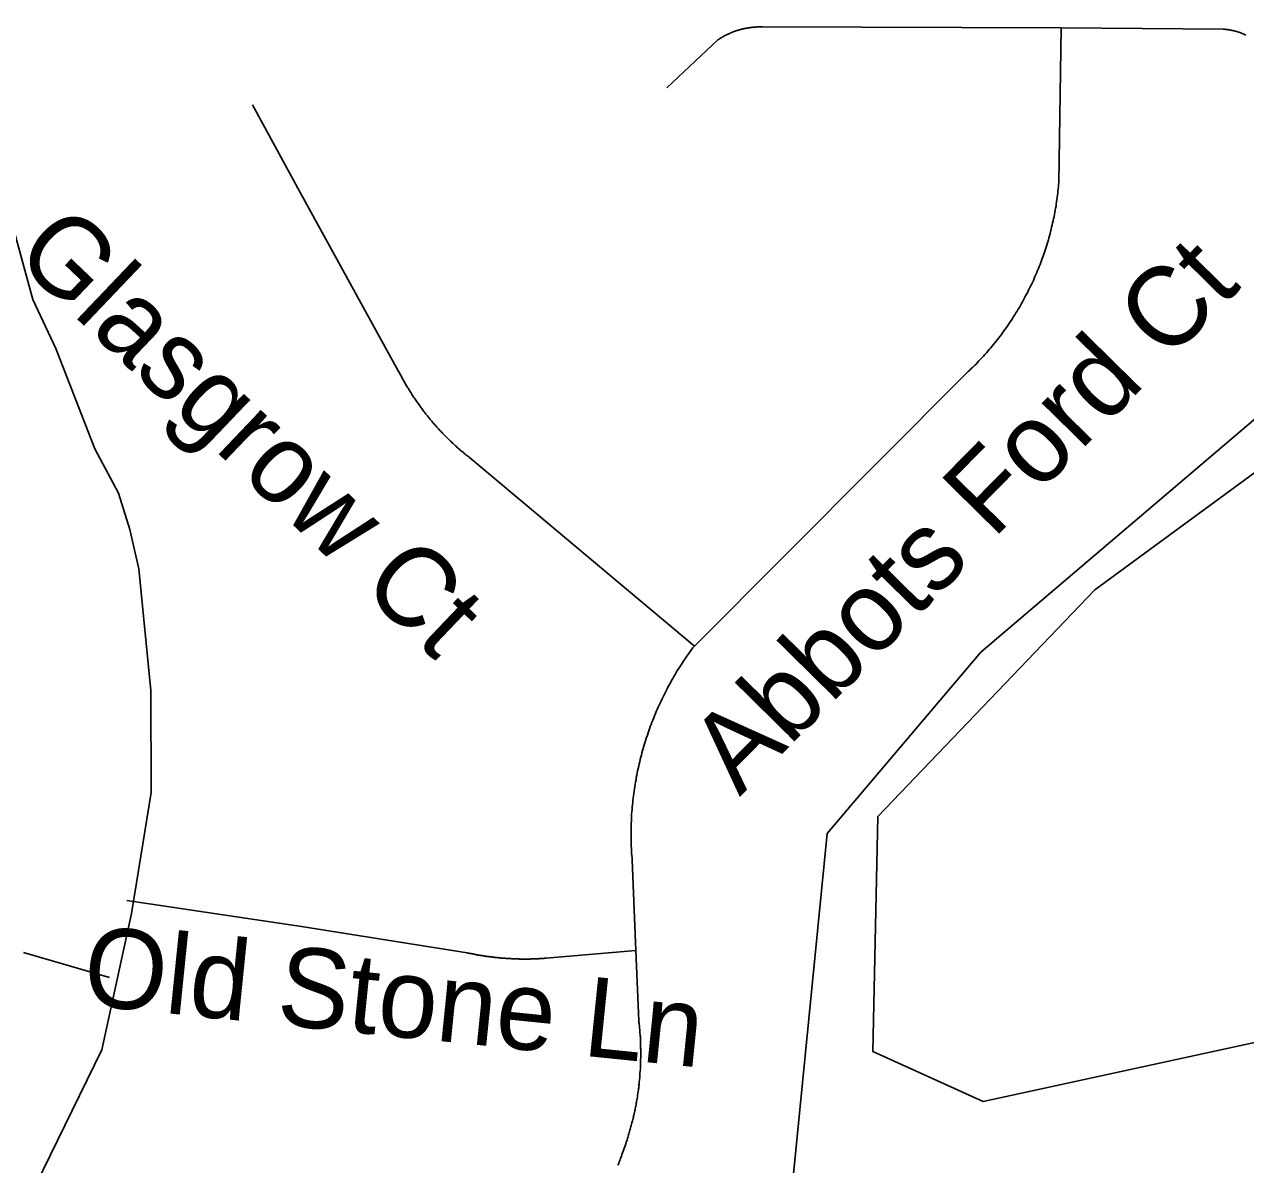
# Model space of a CAD drawing. Extents: x 1268485 to 1426702, y 514839 to 616766.
# Drawn here: x 1373780 to 1374786, y 550393 to 551333 of the extents above; entities that cross this region are included whole.
import ezdxf

# ---------------------------------------------------------------- set-up
doc = ezdxf.new("R2010")
doc.units = 0
for name, color, linetype in [('Old_Level_10', 7, 'Continuous'), ('Old_Level_32', 7, 'Continuous'), ('Old_Level_35', 7, 'Continuous'), ('Old_Level_48', 7, 'Continuous'), ('Old_Level_49', 7, 'Continuous'), ('Old_Level_59', 7, 'Continuous'), ('Prop Roadway Bridge', 7, 'Continuous')]:
    doc.layers.add(name, color=color, linetype=linetype)

msp = doc.modelspace()

# ---------------------------------------------------------------- linework, layer by layer
at = {"layer": 'Old_Level_32'}
msp.add_lwpolyline([(1373522.144, 549906.935), (1373535.805, 549928.883), (1373635.558, 550102.958), (1373739.638, 550276.221), (1373843.422, 550488.157), (1373867.884, 550600.316), (1373871.99, 550625.572), (1373884.1, 550700.037), (1373883.792, 550784.082), (1373873.806, 550884.33), (1373866.455, 550916.693), (1373857.054, 550946.696), (1373837.783, 550983.301), (1373805.633, 551065.987), (1373786.438, 551106.393), (1373751.014, 551235.166), (1373718.425, 551593.991), (1373710.724, 551724.219)], dxfattribs=at)
at = {"layer": 'Old_Level_35'}
for p, q in [((1374634.001, 551330.253), (1374388.143, 551331.021)), ((1374632.155, 551202.864), (1374634.001, 551330.253)), ((1374767.592, 551329.125), (1374634.001, 551330.253)), ((1374351.029, 551320.205), (1374309.096, 551280.886)), ((1374331.754, 550820.801), (1374557.516, 551046.922)), ((1374146.489, 550976.025), (1374331.754, 550820.801)), ((1374283.464, 550569.817), (1374280.491, 550644.456)), ((1374209.543, 550563.511), (1374283.464, 550569.817)), ((1374286.027, 550511.941), (1374283.464, 550569.817))]:
    msp.add_line(p, q, dxfattribs=at)
for points in [[(1374388.143, 551331.021), (1374387.733, 551331.021), (1374387.426, 551331.021), (1374387.015, 551331.021), (1374386.503, 551331.021), (1374386.093, 551331.021), (1374385.785, 551331.021), (1374385.375, 551331.021), (1374384.965, 551331.021), (1374384.657, 551331.021), (1374384.145, 551331.021), (1374383.735, 551330.919), (1374383.325, 551330.919), (1374383.017, 551330.919), (1374382.607, 551330.868), (1374382.299, 551330.868), (1374381.787, 551330.868), (1374381.377, 551330.816), (1374380.966, 551330.816), (1374380.659, 551330.765), (1374380.249, 551330.765), (1374379.839, 551330.663), (1374379.326, 551330.611), (1374379.018, 551330.611), (1374378.608, 551330.56), (1374378.301, 551330.509), (1374377.891, 551330.458), (1374377.481, 551330.355), (1374377.173, 551330.304), (1374376.66, 551330.304), (1374376.25, 551330.253), (1374375.84, 551330.15), (1374375.533, 551330.048), (1374375.122, 551329.996), (1374374.712, 551329.945), (1374374.405, 551329.894), (1374373.892, 551329.791), (1374373.482, 551329.74), (1374373.174, 551329.638), (1374372.764, 551329.586), (1374372.354, 551329.483), (1374372.047, 551329.381), (1374371.637, 551329.33), (1374371.226, 551329.176), (1374370.919, 551329.125), (1374370.509, 551329.023), (1374370.099, 551328.868), (1374369.791, 551328.817), (1374369.278, 551328.663), (1374368.868, 551328.561), (1374368.458, 551328.51), (1374368.151, 551328.356), (1374367.741, 551328.253), (1374367.33, 551328.151), (1374367.023, 551327.997), (1374366.613, 551327.895), (1374366.203, 551327.741), (1374365.895, 551327.638), (1374365.485, 551327.485), (1374365.075, 551327.382), (1374364.767, 551327.228), (1374364.357, 551327.125), (1374364.05, 551326.92), (1374363.64, 551326.818), (1374363.229, 551326.664), (1374362.922, 551326.51), (1374362.512, 551326.357), (1374362.102, 551326.254), (1374361.897, 551326.049), (1374361.487, 551325.947), (1374361.076, 551325.742), (1374360.769, 551325.639), (1374360.359, 551325.434), (1374360.051, 551325.229), (1374359.641, 551325.127), (1374359.231, 551324.921), (1374358.923, 551324.767), (1374358.616, 551324.562), (1374358.206, 551324.46), (1374357.898, 551324.255), (1374357.488, 551324.05), (1374357.078, 551323.896), (1374356.77, 551323.691), (1374356.463, 551323.486), (1374356.155, 551323.332), (1374355.745, 551323.127), (1374355.335, 551322.922), (1374355.027, 551322.768), (1374354.72, 551322.563), (1374354.412, 551322.307), (1374354.002, 551322.102), (1374353.797, 551321.948), (1374353.387, 551321.691), (1374352.977, 551321.486), (1374352.669, 551321.333), (1374352.362, 551321.076), (1374351.952, 551320.871), (1374351.644, 551320.615), (1374351.336, 551320.461), (1374351.029, 551320.205)], [(1374786.149, 551324.306), (1374785.739, 551324.511), (1374785.534, 551324.614), (1374785.124, 551324.819), (1374784.714, 551324.921), (1374784.509, 551325.075), (1374784.099, 551325.177), (1374783.791, 551325.382), (1374783.484, 551325.485), (1374783.176, 551325.639), (1374782.766, 551325.742), (1374782.458, 551325.895), (1374782.151, 551325.998), (1374781.741, 551326.1), (1374781.331, 551326.254), (1374781.126, 551326.357), (1374780.715, 551326.51), (1374780.408, 551326.613), (1374779.998, 551326.664), (1374779.793, 551326.818), (1374779.383, 551326.92), (1374778.973, 551327.075), (1374778.665, 551327.125), (1374778.357, 551327.228), (1374778.05, 551327.33), (1374777.64, 551327.433), (1374777.23, 551327.587), (1374776.922, 551327.638), (1374776.512, 551327.69), (1374776.204, 551327.792), (1374775.897, 551327.895), (1374775.487, 551327.946), (1374775.077, 551328.048), (1374774.769, 551328.151), (1374774.359, 551328.202), (1374774.154, 551328.253), (1374773.744, 551328.305), (1374773.334, 551328.356), (1374773.026, 551328.458), (1374772.616, 551328.51), (1374772.206, 551328.561), (1374771.898, 551328.612), (1374771.591, 551328.663), (1374771.283, 551328.766), (1374770.873, 551328.817), (1374770.463, 551328.817), (1374770.155, 551328.868), (1374769.745, 551328.92), (1374769.335, 551328.92), (1374769.028, 551329.023), (1374768.72, 551329.073), (1374768.412, 551329.073), (1374768.002, 551329.125), (1374767.592, 551329.125)], [(1373967.479, 551266.738), (1374006.541, 551195.072), (1374087.742, 551047.691)], [(1374557.516, 551046.922), (1374558.747, 551048.204), (1374559.977, 551049.434), (1374561.207, 551050.664), (1374562.643, 551051.945), (1374563.873, 551053.176), (1374565.103, 551054.509), (1374566.231, 551055.739), (1374567.461, 551057.072), (1374568.794, 551058.354), (1374570.024, 551059.687), (1374571.152, 551061.019), (1374572.383, 551062.352), (1374573.51, 551063.685), (1374574.638, 551065.069), (1374575.868, 551066.351), (1374576.996, 551067.734), (1374578.124, 551069.119), (1374579.252, 551070.554), (1374580.38, 551071.938), (1374581.507, 551073.323), (1374582.635, 551074.758), (1374583.66, 551076.142), (1374584.788, 551077.577), (1374585.711, 551079.012), (1374586.839, 551080.448), (1374587.864, 551081.935), (1374588.889, 551083.37), (1374590.017, 551084.805), (1374591.042, 551086.292), (1374591.965, 551087.83), (1374592.99, 551089.265), (1374593.913, 551090.752), (1374594.836, 551092.238), (1374595.861, 551093.776), (1374596.784, 551095.314), (1374597.707, 551096.801), (1374598.629, 551098.339), (1374599.655, 551099.877), (1374600.475, 551101.415), (1374601.397, 551103.003), (1374602.218, 551104.49), (1374603.14, 551106.079), (1374603.961, 551107.669), (1374604.781, 551109.258), (1374605.601, 551110.795), (1374606.524, 551112.385), (1374607.241, 551114.025), (1374607.959, 551115.563), (1374608.882, 551117.204), (1374609.6, 551118.792), (1374610.42, 551120.433), (1374611.137, 551122.073), (1374611.855, 551123.663), (1374612.47, 551125.303), (1374613.29, 551126.944), (1374614.008, 551128.584), (1374614.623, 551130.275), (1374615.341, 551131.865), (1374615.956, 551133.556), (1374616.674, 551135.197), (1374617.289, 551136.889), (1374617.904, 551138.58), (1374618.519, 551140.272), (1374619.134, 551141.963), (1374619.75, 551143.604), (1374620.262, 551145.296), (1374620.877, 551146.987), (1374621.39, 551148.679), (1374621.903, 551150.37), (1374622.518, 551152.113), (1374623.03, 551153.806), (1374623.543, 551155.497), (1374623.953, 551157.24), (1374624.363, 551158.932), (1374624.876, 551160.675), (1374625.389, 551162.418), (1374625.799, 551164.109), (1374626.209, 551165.852), (1374626.619, 551167.647), (1374627.029, 551169.389), (1374627.337, 551171.132), (1374627.747, 551172.875), (1374628.157, 551174.618), (1374628.464, 551176.361), (1374628.772, 551178.104), (1374629.079, 551179.898), (1374629.387, 551181.641), (1374629.797, 551183.384), (1374630.002, 551185.127), (1374630.207, 551186.921), (1374630.515, 551188.664), (1374630.72, 551190.458), (1374631.027, 551192.253), (1374631.233, 551193.996), (1374631.335, 551195.739), (1374631.643, 551197.584), (1374631.745, 551199.327), (1374631.848, 551201.121), (1374632.155, 551202.864)], [(1374087.742, 551047.691), (1374088.255, 551046.871), (1374088.665, 551045.999), (1374089.075, 551045.179), (1374089.485, 551044.308), (1374089.998, 551043.487), (1374090.408, 551042.667), (1374090.92, 551041.898), (1374091.228, 551040.975), (1374091.74, 551040.207), (1374092.253, 551039.386), (1374092.663, 551038.566), (1374093.176, 551037.746), (1374093.586, 551036.926), (1374094.099, 551036.106), (1374094.611, 551035.336), (1374095.021, 551034.516), (1374095.534, 551033.696), (1374096.047, 551032.876), (1374096.457, 551032.055), (1374096.969, 551031.235), (1374097.482, 551030.415), (1374097.995, 551029.697), (1374098.507, 551028.877), (1374099.02, 551028.057), (1374099.532, 551027.288), (1374100.148, 551026.519), (1374100.66, 551025.699), (1374101.173, 551024.93), (1374101.583, 551024.11), (1374102.096, 551023.392), (1374102.711, 551022.572), (1374103.223, 551021.803), (1374103.736, 551021.085), (1374104.351, 551020.265), (1374104.864, 551019.496), (1374105.376, 551018.727), (1374105.992, 551018.009), (1374106.504, 551017.189), (1374107.119, 551016.421), (1374107.632, 551015.703), (1374108.247, 551014.934), (1374108.862, 551014.165), (1374109.375, 551013.447), (1374109.99, 551012.678), (1374110.503, 551011.96), (1374111.118, 551011.243), (1374111.733, 551010.525), (1374112.246, 551009.756), (1374112.861, 551008.987), (1374113.476, 551008.321), (1374114.091, 551007.552), (1374114.706, 551006.834), (1374115.424, 551006.116), (1374115.834, 551005.399), (1374116.449, 551004.681), (1374117.167, 551004.015), (1374117.782, 551003.246), (1374118.397, 551002.58), (1374119.012, 551001.862), (1374119.628, 551001.144), (1374120.243, 551000.427), (1374120.858, 550999.76), (1374121.473, 550999.042), (1374122.293, 550998.376), (1374122.908, 550997.709), (1374123.524, 550996.992), (1374124.139, 550996.326), (1374124.754, 550995.608), (1374125.472, 550994.941), (1374126.087, 550994.275), (1374126.702, 550993.608), (1374127.42, 550992.942), (1374128.137, 550992.275), (1374128.752, 550991.609), (1374129.47, 550990.942), (1374130.085, 550990.327), (1374130.7, 550989.61), (1374131.521, 550988.994), (1374132.136, 550988.328), (1374132.853, 550987.713), (1374133.469, 550987.046), (1374134.289, 550986.431), (1374134.904, 550985.765), (1374135.622, 550985.15), (1374136.339, 550984.483), (1374136.954, 550983.868), (1374137.775, 550983.253), (1374138.492, 550982.638), (1374139.108, 550982.023), (1374139.825, 550981.459), (1374140.645, 550980.792), (1374141.363, 550980.177), (1374141.978, 550979.562), (1374142.798, 550978.999), (1374143.516, 550978.383), (1374144.234, 550977.819), (1374144.952, 550977.204), (1374145.772, 550976.641), (1374146.489, 550976.025)], [(1374280.491, 550644.456), (1374280.388, 550646.352), (1374280.286, 550648.25), (1374280.081, 550650.146), (1374279.978, 550652.043), (1374279.876, 550653.939), (1374279.773, 550655.837), (1374279.773, 550657.733), (1374279.671, 550659.63), (1374279.671, 550661.475), (1374279.671, 550663.423), (1374279.671, 550665.32), (1374279.671, 550667.165), (1374279.671, 550669.113), (1374279.671, 550671.01), (1374279.773, 550672.856), (1374279.773, 550674.804), (1374279.876, 550676.7), (1374279.978, 550678.546), (1374279.978, 550680.494), (1374280.081, 550682.391), (1374280.286, 550684.236), (1374280.491, 550686.133), (1374280.593, 550688.081), (1374280.799, 550689.926), (1374281.004, 550691.823), (1374281.106, 550693.669), (1374281.414, 550695.565), (1374281.619, 550697.513), (1374281.926, 550699.358), (1374282.131, 550701.256), (1374282.336, 550703.101), (1374282.644, 550704.997), (1374282.952, 550706.894), (1374283.259, 550708.74), (1374283.669, 550710.636), (1374283.874, 550712.431), (1374284.284, 550714.327), (1374284.592, 550716.173), (1374285.002, 550718.07), (1374285.412, 550719.864), (1374285.925, 550721.761), (1374286.232, 550723.606), (1374286.745, 550725.452), (1374287.155, 550727.297), (1374287.668, 550729.143), (1374288.078, 550730.988), (1374288.59, 550732.834), (1374289.103, 550734.627), (1374289.616, 550736.422), (1374290.128, 550738.267), (1374290.641, 550740.113), (1374291.256, 550741.958), (1374291.769, 550743.752), (1374292.384, 550745.495), (1374292.999, 550747.29), (1374293.614, 550749.135), (1374294.229, 550750.929), (1374294.845, 550752.672), (1374295.46, 550754.517), (1374296.075, 550756.26), (1374296.793, 550758.055), (1374297.51, 550759.798), (1374298.228, 550761.541), (1374298.843, 550763.335), (1374299.663, 550765.078), (1374300.381, 550766.821), (1374301.099, 550768.563), (1374301.919, 550770.306), (1374302.637, 550771.999), (1374303.457, 550773.741), (1374304.277, 550775.484), (1374305.097, 550777.176), (1374305.917, 550778.868), (1374306.738, 550780.559), (1374307.66, 550782.302), (1374308.481, 550783.942), (1374309.403, 550785.634), (1374310.223, 550787.326), (1374311.146, 550789.018), (1374312.171, 550790.607), (1374312.992, 550792.299), (1374313.914, 550793.939), (1374314.837, 550795.63), (1374315.862, 550797.271), (1374316.888, 550798.86), (1374317.708, 550800.501), (1374318.733, 550802.039), (1374319.861, 550803.679), (1374320.886, 550805.319), (1374321.911, 550806.857), (1374322.834, 550808.446), (1374323.962, 550810.087), (1374324.987, 550811.624), (1374326.115, 550813.214), (1374327.243, 550814.7), (1374328.371, 550816.238), (1374329.498, 550817.828), (1374330.626, 550819.314), (1374331.754, 550820.801)], [(1373864.03, 550611.083), (1374008.079, 550589.605), (1374144.644, 550568.023)], [(1373849.779, 550547.774), (1373778.831, 550568.382)], [(1374144.644, 550568.023), (1374145.259, 550567.818), (1374145.874, 550567.664), (1374146.489, 550567.562), (1374147.105, 550567.459), (1374147.925, 550567.305), (1374148.54, 550567.202), (1374149.155, 550567.049), (1374149.77, 550566.946), (1374150.385, 550566.792), (1374151.001, 550566.69), (1374151.718, 550566.587), (1374152.333, 550566.434), (1374153.051, 550566.331), (1374153.666, 550566.177), (1374154.281, 550566.075), (1374154.999, 550566.024), (1374155.614, 550565.87), (1374156.229, 550565.767), (1374156.845, 550565.664), (1374157.665, 550565.562), (1374158.28, 550565.459), (1374158.895, 550565.357), (1374159.51, 550565.254), (1374160.125, 550565.204), (1374160.843, 550565.049), (1374161.458, 550564.998), (1374162.176, 550564.896), (1374162.791, 550564.793), (1374163.509, 550564.691), (1374164.124, 550564.639), (1374164.739, 550564.588), (1374165.354, 550564.434), (1374166.174, 550564.383), (1374166.79, 550564.332), (1374167.405, 550564.229), (1374168.02, 550564.178), (1374168.738, 550564.127), (1374169.353, 550564.024), (1374169.968, 550563.922), (1374170.583, 550563.871), (1374171.403, 550563.819), (1374172.018, 550563.768), (1374172.634, 550563.666), (1374173.249, 550563.666), (1374173.966, 550563.614), (1374174.582, 550563.563), (1374175.299, 550563.511), (1374175.914, 550563.461), (1374176.632, 550563.358), (1374177.247, 550563.358), (1374177.862, 550563.306), (1374178.478, 550563.256), (1374179.298, 550563.256), (1374179.913, 550563.204), (1374180.528, 550563.204), (1374181.246, 550563.101), (1374181.861, 550563.101), (1374182.476, 550563.05), (1374183.091, 550563.05), (1374183.911, 550562.999), (1374184.527, 550562.999), (1374185.142, 550562.948), (1374185.757, 550562.948), (1374186.475, 550562.948), (1374187.09, 550562.948), (1374187.705, 550562.896), (1374188.525, 550562.896), (1374189.14, 550562.896), (1374189.755, 550562.896), (1374190.371, 550562.896), (1374191.088, 550562.896), (1374191.703, 550562.896), (1374192.421, 550562.896), (1374193.139, 550562.896), (1374193.754, 550562.896), (1374194.369, 550562.896), (1374194.984, 550562.896), (1374195.702, 550562.896), (1374196.42, 550562.896), (1374197.035, 550562.948), (1374197.752, 550562.948), (1374198.368, 550562.948), (1374198.983, 550562.948), (1374199.598, 550562.999), (1374200.418, 550562.999), (1374201.033, 550562.999), (1374201.648, 550563.05), (1374202.264, 550563.05), (1374202.981, 550563.101), (1374203.596, 550563.101), (1374204.212, 550563.204), (1374205.032, 550563.204), (1374205.647, 550563.256), (1374206.262, 550563.306), (1374206.877, 550563.306), (1374207.595, 550563.358), (1374208.21, 550563.461), (1374208.825, 550563.511), (1374209.543, 550563.511)], [(1374275.672, 550412.08), (1374275.98, 550413.003), (1374276.287, 550413.978), (1374276.595, 550414.951), (1374276.903, 550415.926), (1374277.21, 550416.951), (1374277.518, 550417.874), (1374277.825, 550418.899), (1374278.133, 550419.822), (1374278.338, 550420.795), (1374278.645, 550421.82), (1374278.953, 550422.795), (1374279.261, 550423.768), (1374279.466, 550424.743), (1374279.773, 550425.768), (1374279.978, 550426.742), (1374280.286, 550427.767), (1374280.491, 550428.69), (1374280.799, 550429.664), (1374281.004, 550430.689), (1374281.209, 550431.663), (1374281.516, 550432.688), (1374281.721, 550433.713), (1374282.029, 550434.688), (1374282.234, 550435.713), (1374282.336, 550436.687), (1374282.644, 550437.712), (1374282.849, 550438.686), (1374282.952, 550439.712), (1374283.259, 550440.685), (1374283.464, 550441.71), (1374283.669, 550442.685), (1374283.874, 550443.71), (1374283.977, 550444.684), (1374284.079, 550445.709), (1374284.387, 550446.734), (1374284.489, 550447.76), (1374284.797, 550448.734), (1374284.9, 550449.759), (1374285.002, 550450.733), (1374285.105, 550451.758), (1374285.207, 550452.732), (1374285.515, 550453.809), (1374285.617, 550454.834), (1374285.72, 550455.808), (1374285.925, 550456.833), (1374286.027, 550457.859), (1374286.13, 550458.884), (1374286.232, 550459.858), (1374286.335, 550460.883), (1374286.335, 550461.96), (1374286.54, 550462.933), (1374286.643, 550463.959), (1374286.745, 550464.984), (1374286.745, 550466.009), (1374286.848, 550466.984), (1374286.95, 550468.009), (1374286.95, 550469.085), (1374287.155, 550470.059), (1374287.155, 550471.085), (1374287.258, 550472.11), (1374287.258, 550473.135), (1374287.36, 550474.109), (1374287.36, 550475.186), (1374287.36, 550476.211), (1374287.463, 550477.184), (1374287.463, 550478.261), (1374287.463, 550479.235), (1374287.463, 550480.312), (1374287.668, 550481.337), (1374287.668, 550482.311), (1374287.668, 550483.388), (1374287.668, 550484.361), (1374287.668, 550485.387), (1374287.668, 550486.464), (1374287.668, 550487.437), (1374287.668, 550488.462), (1374287.463, 550489.488), (1374287.463, 550490.513), (1374287.463, 550491.487), (1374287.463, 550492.563), (1374287.463, 550493.538), (1374287.36, 550494.563), (1374287.36, 550495.639), (1374287.36, 550496.614), (1374287.258, 550497.69), (1374287.258, 550498.664), (1374287.155, 550499.689), (1374287.155, 550500.765), (1374286.95, 550501.74), (1374286.848, 550502.765), (1374286.848, 550503.739), (1374286.745, 550504.816), (1374286.643, 550505.789), (1374286.643, 550506.815), (1374286.54, 550507.891), (1374286.335, 550508.865), (1374286.232, 550509.89), (1374286.13, 550510.865), (1374286.027, 550511.941)], [(1374268.7, 550393.011), (1374269.418, 550394.446), (1374269.828, 550395.881), (1374270.546, 550397.317), (1374270.956, 550398.804), (1374271.674, 550400.239), (1374272.084, 550401.674), (1374272.596, 550403.212), (1374273.109, 550404.648), (1374273.724, 550406.134), (1374274.237, 550407.621), (1374274.647, 550409.056), (1374275.16, 550410.543), (1374275.672, 550412.08)]]:
    msp.add_lwpolyline(points, dxfattribs=at)
at = {"layer": 'Old_Level_48'}
msp.add_lwpolyline([(1371763.123, 547723.646), (1373001.285, 547666.371), (1372978.375, 547890.044), (1373314.607, 549037.05), (1373333.79, 549272.733), (1373442.493, 549638.662), (1373534.898, 549832.47), (1373684.731, 550082.415), (1373734.276, 550187.208), (1374062.041, 550127.936), (1374051.048, 550063.961), (1374171.97, 550058.631), (1374375.339, 549999.986), (1374441.297, 550666.389), (1374567.716, 550815.663), (1374881.014, 551082.223), (1375133.85, 551359.446)], dxfattribs=at)
at = {"layer": 'Old_Level_49'}
msp.add_lwpolyline([(1371763.123, 547723.646), (1373001.285, 547666.371), (1372978.375, 547890.044), (1373314.607, 549037.05), (1373333.79, 549272.733), (1373442.493, 549638.662), (1373534.898, 549832.47), (1373684.731, 550082.415), (1373734.276, 550187.208), (1374062.041, 550127.936), (1374051.048, 550063.961), (1374171.97, 550058.631), (1374375.339, 549999.986), (1374441.297, 550666.389), (1374567.716, 550815.663), (1374881.014, 551082.223), (1375133.85, 551359.446)], dxfattribs=at)
at = {"layer": 'Old_Level_59'}
msp.add_lwpolyline([(1374816.054, 550499.024), (1374569.819, 550445.606), (1374478.879, 550486.771), (1374482.877, 550680.391), (1374661.888, 550867.194), (1374940.861, 551071.63)], dxfattribs=at)
at = {"layer": 'Prop Roadway Bridge'}
msp.add_circle((1373715.011, 551683.838), 3352.232, dxfattribs=at)

# ---------------------------------------------------------------- texts
at = {"layer": 'Old_Level_10'}
for s, rotation, p in [('Glasgrow Ct', 316.366081, (1373769.436, 551141.223)), ('Abbots Ford Ct', 45.434503, (1374369.092, 550696.292)), ('Old Stone Ln', 354.174156, (1373826.213, 550525.441))]:
    msp.add_text(s, height=65.61666, rotation=rotation, dxfattribs=at).set_placement(p)

doc.saveas('drawing.dxf')
